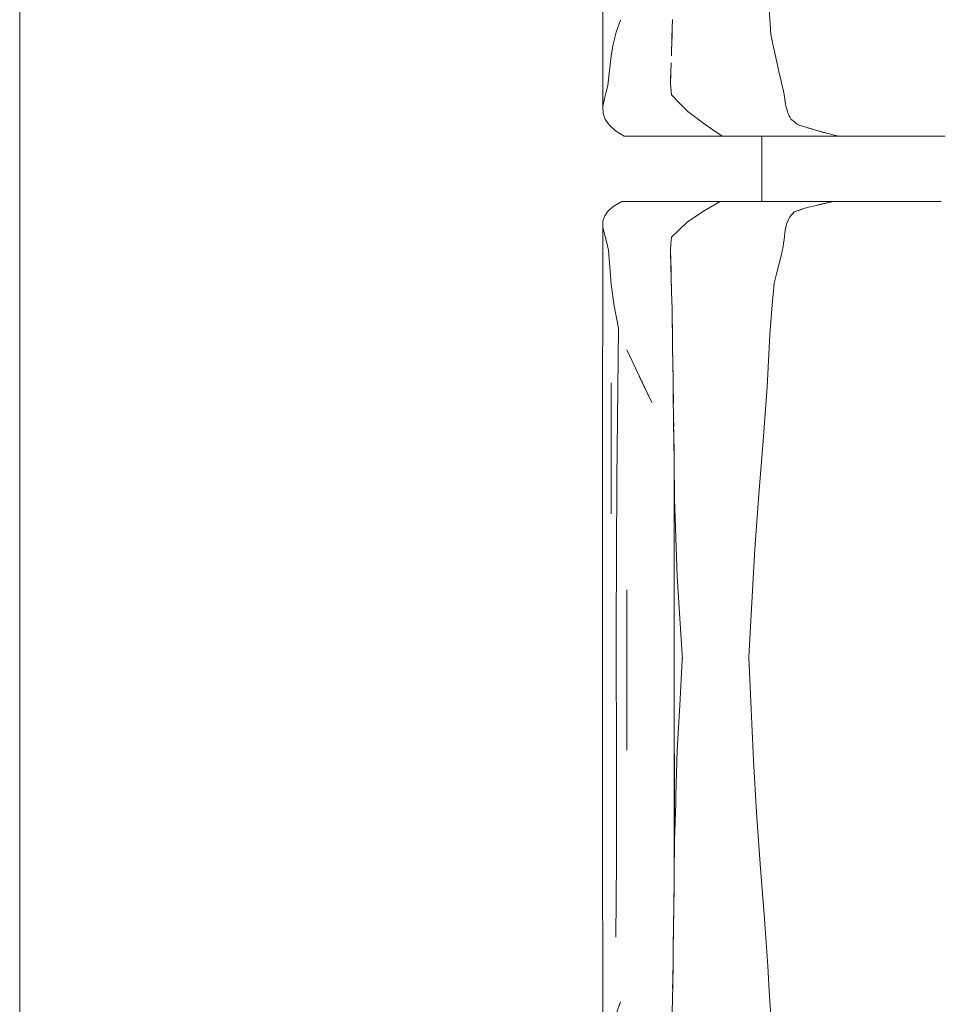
# Model space of a CAD drawing. Header units: millimetres. Extents: x -261 to 187, y -214 to 106.
# Tile 646 of 656: x -209.987 to -209.423, y 7.187 to 7.79. Entities that reach past the tile are written whole.
import ezdxf

# ---------------------------------------------------------------- set-up
doc = ezdxf.new("R2010")
doc.units = ezdxf.units.MM
doc.header["$LTSCALE"] = 0.005
doc.header["$MEASUREMENT"] = 0
doc.layers.add('IFC-Elemento de mobília-Contorno', color=9, linetype='Continuous', lineweight=5)
doc.layers.add('IFC-Laje-Contorno', color=9, linetype='Continuous', lineweight=5)

msp = doc.modelspace()

# ---------------------------------------------------------------- linework, layer by layer
at = {"layer": 'IFC-Elemento de mobília-Contorno', "lineweight": 5}
for p, q in [((-209.63034, 7.90475), (-209.63026, 7.73713)), ((-209.52832, 7.79679), (-209.52739, 7.78147)), ((-209.62201, 7.7827), (-209.61951, 7.79019)), ((-209.58792, 7.77943), (-209.58761, 7.79057)), ((-209.58778, 7.78293), (-209.58769, 7.78794)), ((-209.62389, 7.77538), (-209.62201, 7.7827)), ((-209.58823, 7.76828), (-209.58792, 7.77943)), ((-209.58806, 7.77435), (-209.58778, 7.78293)), ((-209.52739, 7.78147), (-209.52606, 7.7753)), ((-209.62507, 7.76828), (-209.62389, 7.77538)), ((-209.52606, 7.7753), (-209.52472, 7.76913)), ((-209.6261, 7.75917), (-209.62507, 7.76828)), ((-209.52472, 7.76913), (-209.52206, 7.7568)), ((-209.58882, 7.7523), (-209.58852, 7.76029)), ((-209.58861, 7.75754), (-209.58839, 7.76402)), ((-209.58852, 7.76029), (-209.58847, 7.76181)), ((-209.62713, 7.75007), (-209.6261, 7.75917)), ((-209.58883, 7.75106), (-209.58861, 7.75754)), ((-209.52206, 7.7568), (-209.52132, 7.75376)), ((-209.52132, 7.75376), (-209.52059, 7.75073)), ((-209.62817, 7.74614), (-209.62713, 7.75007)), ((-209.58883, 7.75106), (-209.58826, 7.74434)), ((-209.58882, 7.7523), (-209.5888, 7.75202)), ((-209.52059, 7.75073), (-209.51986, 7.7477)), ((-209.51986, 7.7477), (-209.51912, 7.74466)), ((-209.63026, 7.73713), (-209.62921, 7.74221)), ((-209.62921, 7.74221), (-209.62817, 7.74614)), ((-209.58826, 7.74434), (-209.58322, 7.73921)), ((-209.51912, 7.74466), (-209.51845, 7.73869)), ((-209.51912, 7.74466), (-209.51879, 7.74168)), ((-209.51912, 7.74466), (-209.51896, 7.74317)), ((-209.51879, 7.74168), (-209.51862, 7.74019)), ((-209.51879, 7.74168), (-209.51845, 7.73869)), ((-209.63026, 7.73713), (-209.63011, 7.73302)), ((-209.58322, 7.73921), (-209.57817, 7.73408)), ((-209.51862, 7.74019), (-209.51845, 7.73869)), ((-209.51845, 7.73869), (-209.51811, 7.73743)), ((-209.51811, 7.73743), (-209.51743, 7.73492)), ((-209.51811, 7.73743), (-209.51777, 7.73618)), ((-209.51777, 7.73618), (-209.51743, 7.73492)), ((-209.63011, 7.73302), (-209.62874, 7.7293)), ((-209.62874, 7.7293), (-209.62625, 7.72575)), ((-209.57817, 7.73408), (-209.56763, 7.72624)), ((-209.51743, 7.73492), (-209.51709, 7.73366)), ((-209.51709, 7.73366), (-209.5166, 7.73263)), ((-209.5166, 7.73263), (-209.51611, 7.73161)), ((-209.51611, 7.73161), (-209.51513, 7.72955)), ((-209.51611, 7.73161), (-209.51562, 7.73058)), ((-209.51513, 7.72955), (-209.51292, 7.72776)), ((-209.62625, 7.72575), (-209.62241, 7.72235)), ((-209.56763, 7.72624), (-209.55712, 7.71907)), ((-209.51292, 7.72776), (-209.51182, 7.72686)), ((-209.51182, 7.72686), (-209.51071, 7.72596)), ((-209.51071, 7.72596), (-209.4993, 7.72244)), ((-209.50501, 7.72421), (-209.4993, 7.72244)), ((-209.50501, 7.72421), (-209.50216, 7.72332)), ((-209.62241, 7.72235), (-209.61975, 7.72071)), ((-209.61975, 7.72071), (-209.61709, 7.71907)), ((-209.61709, 7.71907), (-209.55712, 7.71907)), ((-209.55712, 7.71907), (-209.51585, 7.71907)), ((-209.53289, 7.679), (-209.53289, 7.71907)), ((-209.51585, 7.71907), (-209.48579, 7.71907)), ((-209.4993, 7.72244), (-209.48917, 7.71992)), ((-209.4993, 7.72244), (-209.49593, 7.7216)), ((-209.49593, 7.7216), (-209.49255, 7.72076)), ((-209.48917, 7.71992), (-209.48579, 7.71907)), ((-209.48579, 7.71907), (-209.48381, 7.71907)), ((-209.48381, 7.71907), (-209.48186, 7.71907)), ((-209.48186, 7.71907), (-209.47992, 7.71907)), ((-209.47992, 7.71907), (-209.478, 7.71907)), ((-209.478, 7.71907), (-209.47608, 7.71907)), ((-209.47608, 7.71907), (-209.47416, 7.71907)), ((-209.47416, 7.71907), (-209.47223, 7.71907)), ((-209.47223, 7.71907), (-209.47028, 7.71907)), ((-209.47028, 7.71907), (-209.4683, 7.71907)), ((-209.4683, 7.71907), (-209.46629, 7.71907)), ((-209.46629, 7.71907), (-209.46423, 7.71907)), ((-209.46423, 7.71907), (-209.46213, 7.71907)), ((-209.46213, 7.71907), (-209.45997, 7.71907)), ((-209.45997, 7.71907), (-209.45778, 7.71907)), ((-209.45778, 7.71907), (-209.45559, 7.71907)), ((-209.45559, 7.71907), (-209.4534, 7.71907)), ((-209.4534, 7.71907), (-209.45125, 7.71907)), ((-209.45125, 7.71907), (-209.44915, 7.71907)), ((-209.44915, 7.71907), (-209.44711, 7.71907)), ((-209.44711, 7.71907), (-209.44517, 7.71907)), ((-209.44517, 7.71907), (-209.44334, 7.71907)), ((-209.44334, 7.71907), (-209.44161, 7.71907)), ((-209.44161, 7.71907), (-209.43995, 7.71907)), ((-209.43995, 7.71907), (-209.43833, 7.71907)), ((-209.43833, 7.71907), (-209.43671, 7.71907)), ((-209.43671, 7.71907), (-209.43505, 7.71907)), ((-209.43505, 7.71907), (-209.43334, 7.71907)), ((-209.43334, 7.71907), (-209.43152, 7.71907)), ((-209.43152, 7.71907), (-209.42958, 7.71907)), ((-209.42958, 7.71907), (-209.42751, 7.71907)), ((-209.42751, 7.71907), (-209.42532, 7.71907)), ((-209.42532, 7.71907), (-209.42303, 7.71907)), ((-209.42303, 7.71907), (-209.42066, 7.71907)), ((-209.62691, 7.67334), (-209.62352, 7.67621)), ((-209.62352, 7.67621), (-209.61865, 7.679)), ((-209.61865, 7.679), (-209.5584, 7.679)), ((-209.56851, 7.67306), (-209.5584, 7.679)), ((-209.5584, 7.679), (-209.48925, 7.679)), ((-209.54315, 7.679), (-209.53289, 7.679)), ((-209.51305, 7.67282), (-209.50647, 7.67496)), ((-209.50867, 7.67425), (-209.50647, 7.67496)), ((-209.50647, 7.67496), (-209.50428, 7.67567)), ((-209.50428, 7.67567), (-209.50052, 7.6765)), ((-209.50052, 7.6765), (-209.48925, 7.679)), ((-209.50052, 7.6765), (-209.49301, 7.67817)), ((-209.50052, 7.6765), (-209.49676, 7.67733)), ((-209.49676, 7.67733), (-209.49301, 7.67817)), ((-209.49301, 7.67817), (-209.48925, 7.679)), ((-209.49094, 7.679), (-209.48793, 7.679)), ((-209.48925, 7.679), (-209.48727, 7.679)), ((-209.48793, 7.679), (-209.48511, 7.679)), ((-209.48727, 7.679), (-209.4853, 7.679)), ((-209.4853, 7.679), (-209.48334, 7.679)), ((-209.48334, 7.679), (-209.4814, 7.679)), ((-209.4814, 7.679), (-209.47949, 7.679)), ((-209.47949, 7.679), (-209.47758, 7.679)), ((-209.47758, 7.679), (-209.47568, 7.679)), ((-209.47568, 7.679), (-209.47377, 7.679)), ((-209.47377, 7.679), (-209.47185, 7.679)), ((-209.47185, 7.679), (-209.46991, 7.679)), ((-209.46991, 7.679), (-209.46794, 7.679)), ((-209.46794, 7.679), (-209.46593, 7.679)), ((-209.46593, 7.679), (-209.46388, 7.679)), ((-209.46388, 7.679), (-209.46178, 7.679)), ((-209.46178, 7.679), (-209.45964, 7.679)), ((-209.45964, 7.679), (-209.45746, 7.679)), ((-209.45746, 7.679), (-209.45529, 7.679)), ((-209.45529, 7.679), (-209.45312, 7.679)), ((-209.45312, 7.679), (-209.45099, 7.679)), ((-209.45099, 7.679), (-209.4489, 7.679)), ((-209.4489, 7.679), (-209.4469, 7.679)), ((-209.4469, 7.679), (-209.44498, 7.679)), ((-209.44498, 7.679), (-209.44317, 7.679)), ((-209.44317, 7.679), (-209.44146, 7.679)), ((-209.44146, 7.679), (-209.43982, 7.679)), ((-209.43982, 7.679), (-209.43821, 7.679)), ((-209.43821, 7.679), (-209.4366, 7.679)), ((-209.4366, 7.679), (-209.43496, 7.679)), ((-209.43496, 7.679), (-209.43325, 7.679)), ((-209.43325, 7.679), (-209.43144, 7.679)), ((-209.43144, 7.679), (-209.42951, 7.679)), ((-209.42951, 7.679), (-209.42745, 7.679)), ((-209.42745, 7.679), (-209.42527, 7.679)), ((-209.42527, 7.679), (-209.423, 7.679)), ((-209.63025, 7.66698), (-209.6291, 7.6703)), ((-209.6291, 7.6703), (-209.62691, 7.67334)), ((-209.57866, 7.66639), (-209.56851, 7.67306)), ((-209.51778, 7.6652), (-209.51605, 7.66928)), ((-209.51692, 7.66724), (-209.51605, 7.66928)), ((-209.51605, 7.66928), (-209.51455, 7.67105)), ((-209.51605, 7.66928), (-209.5153, 7.67017)), ((-209.51455, 7.67105), (-209.51305, 7.67282)), ((-209.51455, 7.67105), (-209.5138, 7.67194)), ((-209.5138, 7.67194), (-209.51305, 7.67282)), ((-209.51305, 7.67282), (-209.50867, 7.67425)), ((-209.63035, 7.51355), (-209.63025, 7.66698)), ((-209.63025, 7.66698), (-209.63016, 7.66328)), ((-209.63016, 7.66328), (-209.62896, 7.65843)), ((-209.58346, 7.66177), (-209.57866, 7.66639)), ((-209.51861, 7.66121), (-209.51778, 7.6652)), ((-209.51778, 7.6652), (-209.51735, 7.66622)), ((-209.51735, 7.66622), (-209.51692, 7.66724)), ((-209.62896, 7.65843), (-209.62789, 7.65385)), ((-209.58855, 7.65323), (-209.58826, 7.65714)), ((-209.58855, 7.65315), (-209.58826, 7.65714)), ((-209.58826, 7.65714), (-209.58346, 7.66177)), ((-209.51932, 7.65568), (-209.5191, 7.65778)), ((-209.5191, 7.65778), (-209.51888, 7.65988)), ((-209.51888, 7.65988), (-209.51861, 7.66121)), ((-209.62789, 7.65385), (-209.62683, 7.64928)), ((-209.58883, 7.64932), (-209.58855, 7.65323)), ((-209.58883, 7.64916), (-209.58855, 7.65315)), ((-209.52115, 7.64589), (-209.51976, 7.65147)), ((-209.51976, 7.65147), (-209.51954, 7.65358)), ((-209.51954, 7.65358), (-209.51932, 7.65568)), ((-209.62683, 7.64928), (-209.62595, 7.6388)), ((-209.58883, 7.64916), (-209.58851, 7.63825)), ((-209.58883, 7.64916), (-209.58848, 7.63711)), ((-209.58883, 7.64916), (-209.5886, 7.64113)), ((-209.52254, 7.6403), (-209.52115, 7.64589)), ((-209.62595, 7.6388), (-209.62507, 7.62833)), ((-209.58861, 7.64152), (-209.58838, 7.63373)), ((-209.52393, 7.6347), (-209.52254, 7.6403)), ((-209.58851, 7.63813), (-209.58848, 7.63711)), ((-209.58851, 7.63805), (-209.58836, 7.63309)), ((-209.58848, 7.63711), (-209.58836, 7.63309)), ((-209.58838, 7.63373), (-209.58813, 7.62354)), ((-209.58836, 7.63309), (-209.58811, 7.62229)), ((-209.52532, 7.62912), (-209.52393, 7.6347)), ((-209.62507, 7.62833), (-209.62338, 7.61525)), ((-209.5267, 7.61337), (-209.52532, 7.62912)), ((-209.58813, 7.62354), (-209.58789, 7.61334)), ((-209.62338, 7.61525), (-209.6206, 7.6016)), ((-209.58789, 7.61334), (-209.58752, 7.59021)), ((-209.58787, 7.61209), (-209.58785, 7.61149)), ((-209.58785, 7.61149), (-209.58762, 7.59658)), ((-209.52808, 7.59762), (-209.5267, 7.61337)), ((-209.62175, 7.50909), (-209.6206, 7.6016)), ((-209.52883, 7.58159), (-209.52808, 7.59762)), ((-209.61563, 7.58831), (-209.60031, 7.55601)), ((-209.58752, 7.59021), (-209.58723, 7.56936)), ((-209.5875, 7.58931), (-209.5875, 7.589)), ((-209.5875, 7.589), (-209.58726, 7.57101)), ((-209.52958, 7.56555), (-209.52883, 7.58159)), ((-209.62507, 7.48779), (-209.62507, 7.56796)), ((-209.60797, 7.57216), (-209.60031, 7.55601)), ((-209.58723, 7.56936), (-209.58708, 7.55801)), ((-209.58723, 7.56911), (-209.5872, 7.567)), ((-209.5872, 7.567), (-209.58705, 7.55557)), ((-209.53215, 7.53255), (-209.52958, 7.56555)), ((-209.58708, 7.55801), (-209.58693, 7.54667)), ((-209.58693, 7.54667), (-209.58686, 7.54109)), ((-209.58691, 7.54469), (-209.5869, 7.54386)), ((-209.5869, 7.54386), (-209.58659, 7.52024)), ((-209.58684, 7.53952), (-209.58662, 7.5223)), ((-209.53478, 7.49974), (-209.53215, 7.53255)), ((-209.58662, 7.26118), (-209.58662, 7.52232)), ((-209.58659, 7.52024), (-209.58631, 7.49708)), ((-209.63035, 7.51355), (-209.63034, 7.30427)), ((-209.62205, 7.41672), (-209.62175, 7.50909)), ((-209.58631, 7.49708), (-209.58478, 7.44943)), ((-209.53716, 7.46647), (-209.53478, 7.49974)), ((-209.53909, 7.4336), (-209.53716, 7.46647)), ((-209.58478, 7.44943), (-209.58169, 7.40142)), ((-209.61563, 7.34317), (-209.61563, 7.44123)), ((-209.5409, 7.40012), (-209.53909, 7.4336)), ((-209.62205, 7.41672), (-209.62185, 7.32857)), ((-209.58317, 7.37065), (-209.58169, 7.3983)), ((-209.58169, 7.40142), (-209.58161, 7.40077)), ((-209.58169, 7.3983), (-209.58153, 7.40012)), ((-209.58161, 7.40077), (-209.58153, 7.40012)), ((-209.58161, 7.39921), (-209.58153, 7.40012)), ((-209.5409, 7.40012), (-209.53952, 7.36828)), ((-209.58465, 7.343), (-209.58317, 7.37065)), ((-209.53952, 7.36828), (-209.53809, 7.33675)), ((-209.58631, 7.28798), (-209.58631, 7.34084)), ((-209.58548, 7.31549), (-209.58465, 7.343)), ((-209.53809, 7.33675), (-209.53611, 7.30489)), ((-209.62185, 7.32857), (-209.62182, 7.27531)), ((-209.58562, 7.31069), (-209.58548, 7.31549)), ((-209.58631, 7.28798), (-209.58562, 7.31069)), ((-209.63034, 7.3036), (-209.63034, 7.30427)), ((-209.63034, 7.3036), (-209.63026, 7.13599)), ((-209.53611, 7.30489), (-209.53393, 7.27337)), ((-209.58655, 7.26651), (-209.58631, 7.28798)), ((-209.62225, 7.22851), (-209.62182, 7.27531)), ((-209.53393, 7.27337), (-209.53151, 7.24247)), ((-209.58662, 7.26127), (-209.58655, 7.26651)), ((-209.58682, 7.24512), (-209.58662, 7.26118)), ((-209.58682, 7.24446), (-209.58669, 7.25507)), ((-209.58694, 7.23486), (-209.58682, 7.24512)), ((-209.5869, 7.23862), (-209.58682, 7.24446)), ((-209.53151, 7.24247), (-209.52926, 7.21097)), ((-209.5871, 7.22306), (-209.58694, 7.23486)), ((-209.58709, 7.22335), (-209.58698, 7.23173)), ((-209.58725, 7.21126), (-209.5871, 7.22306)), ((-209.58715, 7.21946), (-209.58709, 7.22335)), ((-209.58743, 7.20034), (-209.58725, 7.21126)), ((-209.52926, 7.21097), (-209.52832, 7.19565)), ((-209.58738, 7.20247), (-209.5873, 7.20834)), ((-209.58761, 7.18943), (-209.58743, 7.20034)), ((-209.58749, 7.19709), (-209.58738, 7.20247)), ((-209.52832, 7.19565), (-209.52739, 7.18032)), ((-209.62201, 7.18156), (-209.61951, 7.18905)), ((-209.58792, 7.17828), (-209.58761, 7.18943))]:
    msp.add_line(p, q, dxfattribs=at)
at = {"layer": 'IFC-Laje-Contorno', "lineweight": 5}
msp.add_line((-209.98725, 4.18221), (-209.98725, 17.25477), dxfattribs=at)

doc.saveas('drawing.dxf')
